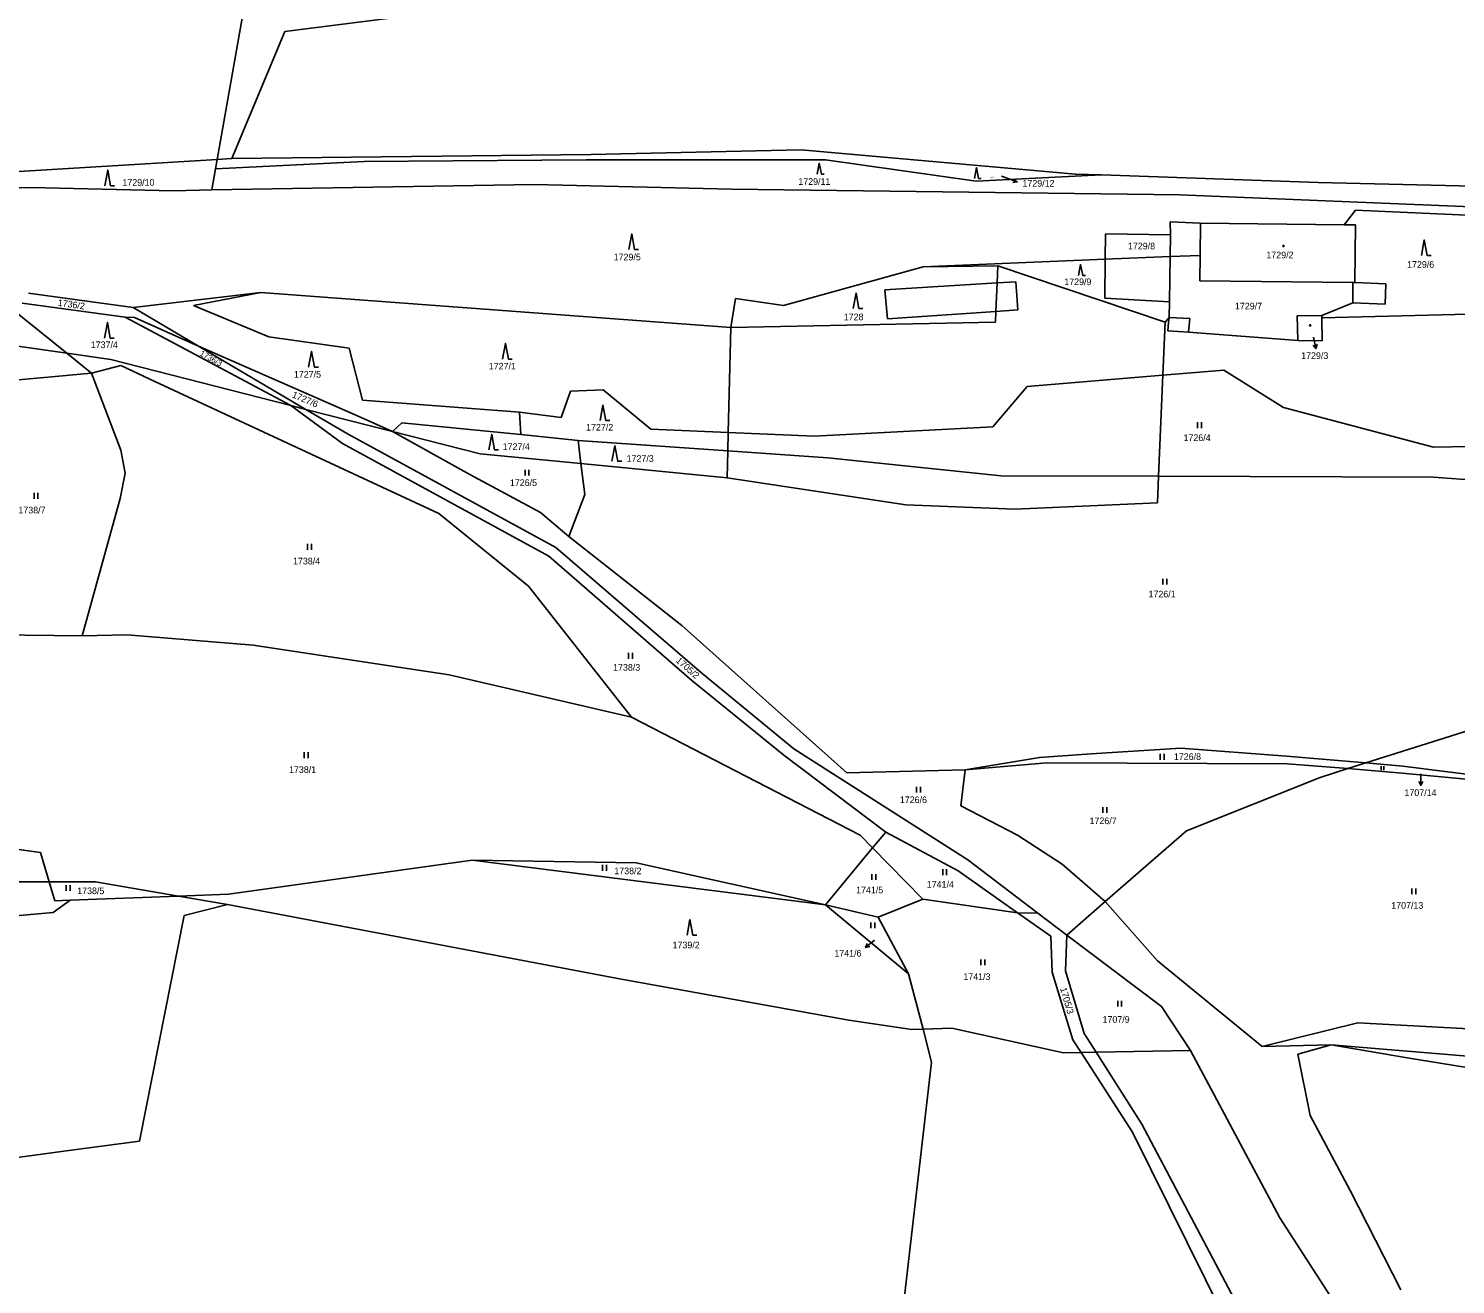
# Model space of a CAD drawing. Extents: x -609861 to -605046, y -1120287 to -1116307.
# Drawn here: x -608912.5 to -608546.9, y -1119519.3 to -1119197.4 of the extents above; entities that cross this region are included whole.
import ezdxf

# ---------------------------------------------------------------- set-up
doc = ezdxf.new("R2010")
doc.units = 0
for name, color, linetype in [('Vrstva 1', 7, 'Continuous'), ('Vrstva 2', 7, 'Continuous'), ('Vrstva 3', 7, 'Continuous'), ('Vrstva 4', 7, 'Continuous'), ('Vrstva 5', 7, 'Continuous'), ('Vrstva 7', 7, 'Continuous')]:
    doc.layers.add(name, color=color, linetype=linetype)

msp = doc.modelspace()

# ---------------------------------------------------------------- linework, layer by layer
at = {"layer": 'Vrstva 1'}
for p, q in [((-608857.2, -1119191.8), (-608864.15, -1119230.95)), ((-608846.82, -1119198.18), (-608792.79, -1119191.32)), ((-608860.34, -1119230.72), (-608846.82, -1119198.18)), ((-608768.29, -1119229.69), (-608860.34, -1119230.72)), ((-608714.46, -1119228.47), (-608768.29, -1119229.69)), ((-608644.17, -1119234.7), (-608714.46, -1119228.47)), ((-608931.11, -1119235), (-608864.15, -1119230.95)), ((-608864.58, -1119233.36), (-608865.5, -1119238.75)), ((-608864.15, -1119230.95), (-608864.58, -1119233.36)), ((-608864.58, -1119233.36), (-608826.48, -1119231.44)), ((-608864.15, -1119230.95), (-608860.34, -1119230.72)), ((-608826.48, -1119231.44), (-608769.6, -1119231.02)), ((-608769.6, -1119231.02), (-608708.28, -1119231.02)), ((-608708.28, -1119231.02), (-608669.64, -1119236.55)), ((-608782.95, -1119237.37), (-608865.5, -1119238.75)), ((-608782.95, -1119237.37), (-608732.35, -1119238.59)), ((-608669.64, -1119236.55), (-608637.55, -1119234.93)), ((-608637.55, -1119234.93), (-608644.17, -1119234.7)), ((-608582.05, -1119236.84), (-608637.55, -1119234.93)), ((-608527.65, -1119238.15), (-608582.05, -1119236.84)), ((-608911.88, -1119238.11), (-608945.41, -1119239.05)), ((-608875.32, -1119238.96), (-608911.88, -1119238.11)), ((-608865.5, -1119238.75), (-608875.32, -1119238.96)), ((-608732.35, -1119238.59), (-608617.51, -1119239.98)), ((-608617.51, -1119239.98), (-608527.15, -1119243.75)), ((-608949.58, -1119242.79), (-608902.64, -1119280.62)), ((-608572.44, -1119243.93), (-608575.38, -1119247.69)), ((-608541.93, -1119245.35), (-608572.44, -1119243.93)), ((-608619.83, -1119250.23), (-608619.95, -1119246.94)), ((-608619.95, -1119246.94), (-608612.19, -1119247.28)), ((-608612.28, -1119255.53), (-608612.19, -1119247.28)), ((-608612.19, -1119247.28), (-608575.38, -1119247.69)), ((-608575.38, -1119247.69), (-608572.49, -1119247.72)), ((-608572.49, -1119247.72), (-608572.65, -1119262.52)), ((-608636.61, -1119256.54), (-608636.53, -1119250.01)), ((-608636.53, -1119250.01), (-608619.83, -1119250.23)), ((-608619.94, -1119255.85), (-608636.61, -1119256.54)), ((-608612.28, -1119255.53), (-608619.94, -1119255.85)), ((-608612.35, -1119262.08), (-608612.28, -1119255.53)), ((-608719.06, -1119268.36), (-608683.28, -1119258.48)), ((-608636.61, -1119256.54), (-608683.28, -1119258.48)), ((-608683.28, -1119258.48), (-608664.12, -1119258.18)), ((-608664.3, -1119262.61), (-608664.12, -1119258.18)), ((-608664.12, -1119258.18), (-608621.23, -1119272.63)), ((-608636.73, -1119266.51), (-608636.61, -1119256.54)), ((-608664.61, -1119269.89), (-608664.3, -1119262.61)), ((-608573.11, -1119262.52), (-608612.35, -1119262.08)), ((-608573.16, -1119267.72), (-608573.11, -1119262.52)), ((-608572.65, -1119262.52), (-608564.67, -1119262.83)), ((-608564.67, -1119262.83), (-608564.86, -1119268.02)), ((-608885.64, -1119268.88), (-608912.5, -1119265.23)), ((-608885.64, -1119268.88), (-608852.99, -1119265.03)), ((-608870.24, -1119268.42), (-608852.99, -1119265.03)), ((-608852.99, -1119265.03), (-608732.55, -1119273.99)), ((-608732.55, -1119273.99), (-608731.33, -1119266.58)), ((-608731.33, -1119266.58), (-608719.06, -1119268.36)), ((-608620.16, -1119267.46), (-608636.73, -1119266.51)), ((-608887.71, -1119271.4), (-608914.13, -1119267.8)), ((-608868.9, -1119278.76), (-608885.64, -1119268.88)), ((-608850.92, -1119276.37), (-608870.24, -1119268.42)), ((-608664.72, -1119272.64), (-608664.61, -1119269.89)), ((-608620.16, -1119267.46), (-608620.24, -1119271.45)), ((-608573.16, -1119267.72), (-608581.11, -1119270.92)), ((-608581.1, -1119271.58), (-608540.17, -1119270.5)), ((-608564.86, -1119268.02), (-608573.16, -1119267.72)), ((-608885.28, -1119271.46), (-608887.71, -1119271.4)), ((-608845.28, -1119294.01), (-608887.71, -1119271.4)), ((-608885.28, -1119271.46), (-608868.9, -1119278.76)), ((-608733.19, -1119300.93), (-608732.55, -1119273.99)), ((-608732.55, -1119273.99), (-608664.72, -1119272.64)), ((-608621.23, -1119272.63), (-608620.24, -1119271.45)), ((-608620.34, -1119272.61), (-608620.54, -1119274.83)), ((-608620.24, -1119271.45), (-608620.34, -1119272.61)), ((-608587.37, -1119271.01), (-608581.11, -1119270.92)), ((-608587.28, -1119277.39), (-608587.37, -1119271.01)), ((-608581.11, -1119270.92), (-608581.1, -1119271.58)), ((-608581.1, -1119271.58), (-608581.02, -1119277.41)), ((-608902.64, -1119280.62), (-608935.03, -1119275.94)), ((-608830.31, -1119279.35), (-608850.92, -1119276.37)), ((-608620.54, -1119274.83), (-608615.26, -1119275.19)), ((-608615.26, -1119275.19), (-608587.28, -1119277.39)), ((-608581.02, -1119277.41), (-608587.28, -1119277.39)), ((-608902.64, -1119280.62), (-608896.35, -1119285.7)), ((-608891.4, -1119282.25), (-608902.64, -1119280.62)), ((-608868.9, -1119278.76), (-608828.77, -1119296.38)), ((-608841.41, -1119294.99), (-608868.9, -1119278.76)), ((-608826.88, -1119292.66), (-608830.31, -1119279.35)), ((-608896.35, -1119285.7), (-608888.78, -1119283.72)), ((-608845.28, -1119294.01), (-608891.4, -1119282.25)), ((-608888.78, -1119283.72), (-608880.09, -1119287.84)), ((-608621.81, -1119286.27), (-608606.18, -1119284.98)), ((-608606.18, -1119284.98), (-608590.94, -1119294.52)), ((-608896.35, -1119285.7), (-608937.56, -1119289.47)), ((-608896.35, -1119285.7), (-608888.78, -1119305.49)), ((-608880.09, -1119287.84), (-608807.35, -1119321.66)), ((-608656.62, -1119289.15), (-608621.81, -1119286.27)), ((-608775.96, -1119297.1), (-608773.6, -1119290.34)), ((-608773.6, -1119290.34), (-608765.23, -1119289.95)), ((-608765.23, -1119289.95), (-608753, -1119300.08)), ((-608665.42, -1119299.48), (-608656.62, -1119289.15)), ((-608832.04, -1119303.73), (-608845.28, -1119294.01)), ((-608845.28, -1119294.01), (-608841.41, -1119294.99)), ((-608841.41, -1119294.99), (-608830.57, -1119301.39)), ((-608841.41, -1119294.99), (-608819.18, -1119300.66)), ((-608786.69, -1119295.71), (-608826.88, -1119292.66)), ((-608786.31, -1119301.46), (-608786.69, -1119295.71)), ((-608786.69, -1119295.71), (-608775.96, -1119297.1)), ((-608590.94, -1119294.52), (-608552.52, -1119304.65)), ((-608819.18, -1119300.66), (-608828.77, -1119296.38)), ((-608819.18, -1119300.66), (-608816.85, -1119298.46)), ((-608816.85, -1119298.46), (-608786.31, -1119301.46)), ((-608711.14, -1119301.87), (-608665.42, -1119299.48)), ((-608830.57, -1119301.39), (-608777.34, -1119330.42)), ((-608799.36, -1119311.68), (-608819.18, -1119300.66)), ((-608819.18, -1119300.66), (-608796.79, -1119306.37)), ((-608786.31, -1119301.46), (-608771.68, -1119302.94)), ((-608770.94, -1119308.9), (-608771.68, -1119302.94)), ((-608733.3, -1119305.63), (-608771.68, -1119302.94)), ((-608753, -1119300.08), (-608733.19, -1119300.93)), ((-608733.3, -1119305.63), (-608733.19, -1119300.93)), ((-608733.19, -1119300.93), (-608711.14, -1119301.87)), ((-608888.78, -1119305.49), (-608887.72, -1119311.37)), ((-608779.12, -1119332.6), (-608832.04, -1119303.73)), ((-608796.79, -1119306.37), (-608770.94, -1119308.9)), ((-608733.46, -1119312.56), (-608733.3, -1119305.63)), ((-608707.71, -1119307.43), (-608733.3, -1119305.63)), ((-608552.52, -1119304.65), (-608527.83, -1119304.25)), ((-608769.96, -1119316.85), (-608770.94, -1119308.9)), ((-608770.94, -1119308.9), (-608733.46, -1119312.56)), ((-608663.27, -1119312), (-608707.71, -1119307.43)), ((-608887.72, -1119311.37), (-608888.99, -1119317.85)), ((-608781.33, -1119321.41), (-608799.36, -1119311.68)), ((-608622.92, -1119312.15), (-608663.27, -1119312)), ((-608552.52, -1119312.4), (-608622.92, -1119312.15)), ((-608516.24, -1119314.98), (-608552.52, -1119312.4)), ((-608888.99, -1119317.85), (-608898.71, -1119353.05)), ((-608774.04, -1119327.57), (-608769.96, -1119316.85)), ((-608807.35, -1119321.66), (-608784.38, -1119340.34)), ((-608774.04, -1119327.57), (-608781.33, -1119321.41)), ((-608745.06, -1119350.42), (-608774.04, -1119327.57)), ((-608742.53, -1119364.52), (-608779.12, -1119332.6)), ((-608777.34, -1119330.42), (-608739.93, -1119362.6)), ((-608784.38, -1119340.34), (-608757.98, -1119373.91)), ((-608702.78, -1119388.17), (-608745.06, -1119350.42)), ((-608922.98, -1119352.74), (-608898.71, -1119353.05)), ((-608898.71, -1119353.05), (-608887.22, -1119352.75)), ((-608854.93, -1119355.43), (-608887.22, -1119352.75)), ((-608804.71, -1119362.99), (-608854.93, -1119355.43)), ((-608757.98, -1119373.91), (-608804.71, -1119362.99)), ((-608718.95, -1119383.63), (-608742.53, -1119364.52)), ((-608739.93, -1119362.6), (-608716.35, -1119382.01)), ((-608757.98, -1119373.91), (-608699.38, -1119404.11)), ((-608569.78, -1119385.59), (-608533.97, -1119374.25)), ((-608692.81, -1119403.32), (-608718.95, -1119383.63)), ((-608716.35, -1119382.01), (-608671.81, -1119410.44)), ((-608640.16, -1119383.23), (-608653.46, -1119384.23)), ((-608617.19, -1119381.84), (-608640.16, -1119383.23)), ((-608590.14, -1119383.83), (-608617.19, -1119381.84)), ((-608569.78, -1119385.59), (-608590.14, -1119383.83)), ((-608672.51, -1119387.37), (-608702.78, -1119388.17)), ((-608673.57, -1119396.62), (-608672.51, -1119387.37)), ((-608653.46, -1119384.23), (-608672.51, -1119387.37)), ((-608672.51, -1119387.37), (-608651.53, -1119385.62)), ((-608651.53, -1119385.62), (-608589.93, -1119385.81)), ((-608589.93, -1119385.81), (-608574.44, -1119387.07)), ((-608581.52, -1119389.31), (-608574.44, -1119387.07)), ((-608574.44, -1119387.07), (-608569.78, -1119385.59)), ((-608574.44, -1119387.07), (-608560.52, -1119388.2)), ((-608560.31, -1119386.41), (-608569.78, -1119385.59)), ((-608505.31, -1119393.4), (-608560.31, -1119386.41)), ((-608615.75, -1119403), (-608581.52, -1119389.31)), ((-608560.52, -1119388.2), (-608505.31, -1119393.4)), ((-608659.03, -1119404.15), (-608673.57, -1119396.62)), ((-608909.4, -1119408.56), (-608931.59, -1119405.6)), ((-608699.38, -1119404.11), (-608696.18, -1119407.38)), ((-608692.81, -1119403.32), (-608696.18, -1119407.38)), ((-608674.28, -1119413.26), (-608692.81, -1119403.32)), ((-608647.61, -1119411.52), (-608659.03, -1119404.15)), ((-608636.59, -1119421.15), (-608615.75, -1119403)), ((-608907.18, -1119416.1), (-608909.4, -1119408.56)), ((-608696.18, -1119407.38), (-608708.3, -1119422)), ((-608696.18, -1119407.38), (-608683.32, -1119420.53)), ((-608798.76, -1119410.56), (-608861.2, -1119419.27)), ((-608756.8, -1119411.23), (-608798.76, -1119410.56)), ((-608708.3, -1119422), (-608798.76, -1119410.56)), ((-608708.3, -1119422), (-608756.8, -1119411.23)), ((-608671.81, -1119410.44), (-608653.83, -1119424.08)), ((-608636.59, -1119421.15), (-608647.61, -1119411.52)), ((-608947.48, -1119416.1), (-608907.18, -1119416.1)), ((-608907.18, -1119416.1), (-608895.35, -1119416.1)), ((-608905.76, -1119420.95), (-608907.18, -1119416.1)), ((-608895.35, -1119416.1), (-608874.07, -1119419.76)), ((-608659.03, -1119423.98), (-608674.28, -1119413.26)), ((-608874.07, -1119419.76), (-608901.82, -1119420.8)), ((-608861.2, -1119419.27), (-608874.07, -1119419.76)), ((-608874.07, -1119419.76), (-608861.47, -1119421.92)), ((-608694.77, -1119425.14), (-608683.32, -1119420.53)), ((-608683.32, -1119420.53), (-608659.03, -1119423.98)), ((-608906.16, -1119423.95), (-608950.02, -1119427.87)), ((-608901.82, -1119420.8), (-608906.16, -1119423.95)), ((-608901.82, -1119420.8), (-608905.76, -1119420.95)), ((-608861.47, -1119421.92), (-608872.63, -1119424.7)), ((-608861.47, -1119421.92), (-608761.02, -1119440.91)), ((-608694.77, -1119425.14), (-608708.3, -1119422)), ((-608708.3, -1119422), (-608686.96, -1119439.66)), ((-608659.03, -1119423.98), (-608653.83, -1119424.08)), ((-608650.52, -1119429.96), (-608659.03, -1119423.98)), ((-608653.83, -1119424.08), (-608646.42, -1119429.7)), ((-608646.42, -1119429.7), (-608636.59, -1119421.15)), ((-608623.2, -1119436.35), (-608636.59, -1119421.15)), ((-608872.63, -1119424.7), (-608884.01, -1119482.51)), ((-608686.96, -1119439.66), (-608694.77, -1119425.14)), ((-608650.16, -1119439.25), (-608650.52, -1119429.96)), ((-608646.42, -1119429.7), (-608646.77, -1119438.91)), ((-608646.42, -1119429.7), (-608622.16, -1119448.05)), ((-608596.37, -1119458.3), (-608623.2, -1119436.35)), ((-608761.02, -1119440.91), (-608702.28, -1119451.56)), ((-608686.96, -1119439.66), (-608683.27, -1119453.85)), ((-608644.88, -1119456.56), (-608650.16, -1119439.25)), ((-608646.77, -1119438.91), (-608641.98, -1119454.93)), ((-608622.16, -1119448.05), (-608614.72, -1119459.26)), ((-608702.28, -1119451.56), (-608686.18, -1119453.95)), ((-608571.9, -1119452.25), (-608596.37, -1119458.3)), ((-608509, -1119455.62), (-608571.9, -1119452.25)), ((-608686.18, -1119453.95), (-608683.27, -1119453.85)), ((-608683.27, -1119453.85), (-608675.9, -1119453.61)), ((-608683.27, -1119453.85), (-608681.09, -1119462.26)), ((-608675.9, -1119453.61), (-608647.26, -1119459.92)), ((-608642.78, -1119459.83), (-608644.88, -1119456.56)), ((-608641.98, -1119454.93), (-608638.92, -1119459.75)), ((-608647.26, -1119459.92), (-608642.78, -1119459.83)), ((-608642.78, -1119459.83), (-608638.92, -1119459.75)), ((-608629.63, -1119480.25), (-608642.78, -1119459.83)), ((-608638.92, -1119459.75), (-608614.72, -1119459.26)), ((-608638.92, -1119459.75), (-608627.24, -1119478.18)), ((-608614.72, -1119459.26), (-608591.87, -1119502.2)), ((-608578.72, -1119457.82), (-608596.37, -1119458.3)), ((-608587.2, -1119460.22), (-608578.72, -1119457.82)), ((-608584.08, -1119475.92), (-608587.2, -1119460.22)), ((-608559.23, -1119461.19), (-608578.72, -1119457.82)), ((-608578.72, -1119457.82), (-608486.04, -1119465.56)), ((-608681.09, -1119462.26), (-608688.73, -1119528.45)), ((-608538.2, -1119464.56), (-608559.23, -1119461.19)), ((-608627.24, -1119478.18), (-608588.74, -1119550.79)), ((-608573.87, -1119495.15), (-608584.08, -1119475.92)), ((-608884.01, -1119482.51), (-608902.13, -1119484.95)), ((-608593.69, -1119552.68), (-608629.63, -1119480.25)), ((-608916.54, -1119486.91), (-608902.13, -1119484.95)), ((-608560.89, -1119520.62), (-608573.87, -1119495.15)), ((-608591.87, -1119502.2), (-608572.66, -1119531.83))]:
    msp.add_line(p, q, dxfattribs=at)
at = {"layer": 'Vrstva 3'}
for p, q in [((-608612.94, -1119298.29), (-608612.94, -1119299.79)), ((-608611.94, -1119299.79), (-608611.94, -1119298.29)), ((-608785.26, -1119310.48), (-608785.26, -1119311.98)), ((-608784.26, -1119311.98), (-608784.26, -1119310.48)), ((-608911.06, -1119316.4), (-608911.06, -1119317.9)), ((-608910.06, -1119317.9), (-608910.06, -1119316.4)), ((-608840.95, -1119329.47), (-608840.95, -1119330.97)), ((-608839.95, -1119330.97), (-608839.95, -1119329.47)), ((-608621.82, -1119338.42), (-608621.82, -1119339.92)), ((-608620.82, -1119339.92), (-608620.82, -1119338.42)), ((-608758.76, -1119357.39), (-608758.76, -1119358.89)), ((-608757.76, -1119358.89), (-608757.76, -1119357.39)), ((-608841.83, -1119382.88), (-608841.83, -1119384.38)), ((-608840.83, -1119384.38), (-608840.83, -1119382.88)), ((-608622.5, -1119383.31), (-608622.5, -1119384.81)), ((-608621.5, -1119384.81), (-608621.5, -1119383.31)), ((-608565.88, -1119386.39), (-608565.88, -1119387.44)), ((-608565.18, -1119387.44), (-608565.18, -1119386.39)), ((-608684.96, -1119391.72), (-608684.96, -1119393.22)), ((-608683.96, -1119393.22), (-608683.96, -1119391.72)), ((-608637.19, -1119396.9), (-608637.19, -1119398.4)), ((-608636.19, -1119398.4), (-608636.19, -1119396.9)), ((-608765.37, -1119411.72), (-608765.37, -1119413.22)), ((-608764.37, -1119413.22), (-608764.37, -1119411.72)), ((-608678.23, -1119412.87), (-608678.23, -1119414.37)), ((-608677.23, -1119414.37), (-608677.23, -1119412.87)), ((-608696.37, -1119414.09), (-608696.37, -1119415.59)), ((-608695.37, -1119415.59), (-608695.37, -1119414.09)), ((-608902.84, -1119416.91), (-608902.84, -1119418.41)), ((-608901.84, -1119418.41), (-608901.84, -1119416.91)), ((-608558.04, -1119417.77), (-608558.04, -1119419.27)), ((-608557.04, -1119419.27), (-608557.04, -1119417.77)), ((-608696.61, -1119426.46), (-608696.61, -1119427.96)), ((-608695.61, -1119427.96), (-608695.61, -1119426.46)), ((-608668.46, -1119435.95), (-608668.46, -1119437.45)), ((-608667.46, -1119437.45), (-608667.46, -1119435.95)), ((-608633.4, -1119446.55), (-608633.4, -1119448.05)), ((-608632.4, -1119448.05), (-608632.4, -1119446.55))]:
    msp.add_line(p, q, dxfattribs=at)
for points in [[(-608892.93, -1119237.69), (-608892.18, -1119233.69), (-608891.43, -1119237.69), (-608890.43, -1119237.69)], [(-608710.375, -1119234.72), (-608709.85, -1119231.92), (-608709.325, -1119234.72), (-608708.625, -1119234.72)], [(-608670.095, -1119235.83), (-608669.57, -1119233.03), (-608669.045, -1119235.83), (-608668.345, -1119235.83)], [(-608758.68, -1119254.02), (-608757.93, -1119250.02), (-608757.18, -1119254.02), (-608756.18, -1119254.02)], [(-608555.59, -1119255.58), (-608554.84, -1119251.58), (-608554.09, -1119255.58), (-608553.09, -1119255.58)], [(-608643.415, -1119260.69), (-608642.89, -1119257.89), (-608642.365, -1119260.69), (-608641.665, -1119260.69)], [(-608701.2, -1119269.18), (-608700.45, -1119265.18), (-608699.7, -1119269.18), (-608698.7, -1119269.18)], [(-608893.02, -1119276.72), (-608892.27, -1119272.72), (-608891.52, -1119276.72), (-608890.52, -1119276.72)], [(-608840.7, -1119284.16), (-608839.95, -1119280.16), (-608839.2, -1119284.16), (-608838.2, -1119284.16)], [(-608791.03, -1119282.11), (-608790.28, -1119278.11), (-608789.53, -1119282.11), (-608788.53, -1119282.11)], [(-608766.03, -1119297.89), (-608765.28, -1119293.89), (-608764.53, -1119297.89), (-608763.53, -1119297.89)], [(-608794.55, -1119305.4), (-608793.8, -1119301.4), (-608793.05, -1119305.4), (-608792.05, -1119305.4)], [(-608762.98, -1119308.3), (-608762.23, -1119304.3), (-608761.48, -1119308.3), (-608760.48, -1119308.3)], [(-608743.75, -1119429.76), (-608743, -1119425.76), (-608742.25, -1119429.76), (-608741.25, -1119429.76)]]:
    msp.add_lwpolyline(points, dxfattribs=at)
at = {"layer": 'Vrstva 4'}
for p, q in [((-608619.83, -1119250.23), (-608619.94, -1119255.85)), ((-608619.94, -1119255.85), (-608620.16, -1119267.46)), ((-608693.07, -1119264.34), (-608664.3, -1119262.61)), ((-608664.3, -1119262.61), (-608659.52, -1119262.32)), ((-608659.52, -1119262.32), (-608659.02, -1119269.51)), ((-608573.11, -1119262.52), (-608572.65, -1119262.52)), ((-608692.37, -1119271.78), (-608693.07, -1119264.34)), ((-608664.61, -1119269.89), (-608692.37, -1119271.78)), ((-608659.02, -1119269.51), (-608664.61, -1119269.89)), ((-608621.81, -1119286.27), (-608621.23, -1119272.63)), ((-608620.24, -1119271.45), (-608614.89, -1119271.75)), ((-608614.89, -1119271.75), (-608615.26, -1119275.19)), ((-608622.92, -1119312.15), (-608621.81, -1119286.27)), ((-608733.46, -1119312.56), (-608687.71, -1119319.46)), ((-608623.21, -1119318.94), (-608622.92, -1119312.15)), ((-608687.71, -1119319.46), (-608659.72, -1119320.59)), ((-608659.72, -1119320.59), (-608623.21, -1119318.94))]:
    msp.add_line(p, q, dxfattribs=at)
at = {"layer": 'Vrstva 5'}
for points in [[(-608590.84, -1119253), (-608590.75, -1119253.15), (-608590.84, -1119253.3), (-608591.02, -1119253.3), (-608591.11, -1119253.15), (-608591.02, -1119253)], [(-608583.99, -1119273.31), (-608583.9, -1119273.46), (-608583.99, -1119273.61), (-608584.17, -1119273.61), (-608584.26, -1119273.46), (-608584.17, -1119273.31)]]:
    msp.add_lwpolyline(points, close=True, dxfattribs=at)
at = {"layer": 'Vrstva 7'}
for p, q in [((-608663.15, -1119235.21), (-608661.94, -1119235.66)), ((-608659.126, -1119236.701), (-608661.94, -1119235.66)), ((-608582.597, -1119279.399), (-608583.2, -1119276.46)), ((-608555.749, -1119391.38), (-608555.75, -1119388.38)), ((-608698.012, -1119432.897), (-608695.68, -1119431.01))]:
    msp.add_line(p, q, dxfattribs=at)
for points in [[(-608659.891, -1119235.885), (-608659.126, -1119236.701), (-608660.238, -1119236.823)], [(-608582.308, -1119278.319), (-608582.597, -1119279.399), (-608583.288, -1119278.52)], [(-608555.249, -1119390.38), (-608555.749, -1119391.38), (-608556.249, -1119390.38)], [(-608696.92, -1119432.657), (-608698.012, -1119432.897), (-608697.549, -1119431.879)]]:
    msp.add_lwpolyline(points, dxfattribs=at)

# ---------------------------------------------------------------- texts
at = {"layer": 'Vrstva 2'}
for s, height, p in [('1729/10', 1.7, (-608888.417, -1119237.69)), ('1729/11', 1.7, (-608715.227, -1119237.46)), ('1729/12', 0.2, (-608666.044, -1119235.58)), ('1729/8', 1.7, (-608630.767, -1119254)), ('1729/5', 1.7, (-608762.547, -1119256.81)), ('1729/2', 1.7, (-608595.297, -1119256.27)), ('1729/6', 1.7, (-608559.247, -1119258.71)), ('1729/9', 1.7, (-608647.077, -1119263.16)), ('1728', 1.7, (-608703.587, -1119272.16)), ('1729/7', 1.7, (-608603.357, -1119269.39)), ('1737/4', 1.7, (-608896.527, -1119279.3)), ('1729/3', 0.2, (-608584.274, -1119274.56)), ('1727/5', 1.7, (-608844.477, -1119286.86)), ('1727/1', 1.7, (-608794.547, -1119284.78)), ('1727/2', 1.7, (-608769.607, -1119300.42)), ('1726/4', 1.7, (-608616.537, -1119303.12)), ('1727/4', 1.7, (-608790.987, -1119305.4)), ('1727/3', 1.7, (-608759.227, -1119308.44)), ('1726/5', 1.7, (-608789.127, -1119314.62)), ('1738/7', 1.7, (-608915.067, -1119321.66)), ('1738/4', 1.7, (-608844.707, -1119334.73)), ('1726/1', 1.7, (-608625.507, -1119343.18)), ('1738/3', 1.7, (-608762.697, -1119361.97)), ('1726/8', 1.7, (-608618.997, -1119384.83)), ('1738/1', 1.7, (-608845.727, -1119388.17)), ('1707/14', 0.2, (-608562.744, -1119387.24)), ('1726/6', 1.7, (-608689.217, -1119395.9)), ('1726/7', 1.7, (-608640.617, -1119401.29)), ('1738/2', 1.7, (-608762.377, -1119414.12)), ('1741/4', 1.7, (-608682.317, -1119417.58)), ('1738/5', 1.7, (-608899.997, -1119419.23)), ('1741/5', 1.7, (-608700.427, -1119419.01)), ('1707/13', 1.7, (-608563.307, -1119422.97)), ('1739/2', 1.7, (-608747.447, -1119433.11)), ('1741/6', 0.2, (-608696.664, -1119429.47)), ('1741/3', 1.7, (-608672.947, -1119441.23)), ('1707/9', 1.7, (-608637.287, -1119452.19))]:
    msp.add_text(s, height=height, dxfattribs=at).set_placement(p)
for s, height, rotation, p in [('1736/2', 1.7, 351.91068, (-608905.051, -1119268.435)), ('1736/3', 1.5, 331.2269, (-608868.756, -1119281.107)), ('1727/6', 1.7, 336.61271, (-608845.12, -1119291.846)), ('1705/2', 1.7, 318.62183, (-608746.745, -1119359.59)), ('1705/3', 1.7, 286.19242, (-608648.18, -1119443.407))]:
    msp.add_text(s, height=height, rotation=rotation, dxfattribs=at).set_placement(p)
at = {"layer": 'Vrstva 7'}
for s, p in [('1729/12', (-608657.797, -1119237.9)), ('1729/3', (-608586.385, -1119282.08)), ('1707/14', (-608559.922, -1119394.08)), ('1741/6', (-608706, -1119435.23))]:
    msp.add_text(s, height=1.7, dxfattribs=at).set_placement(p)

doc.saveas('drawing.dxf')
